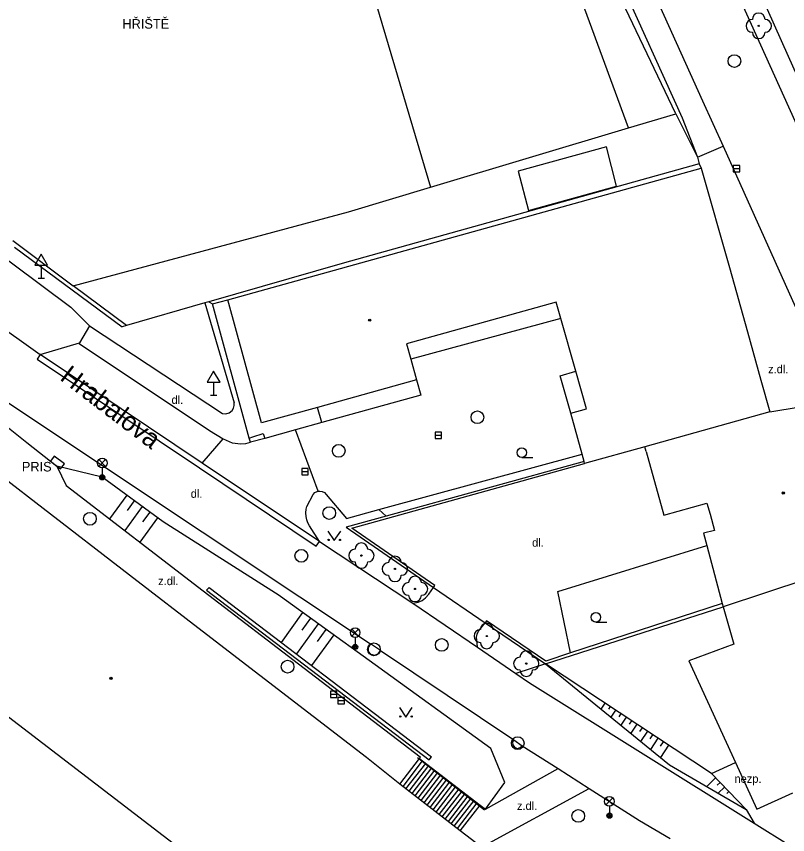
# Model space of a CAD drawing. Extents: x -595546 to -593986, y -1160845 to -1159202.
# Drawn here: x -595417.5 to -595356.9, y -1160394.2 to -1160329.9 of the extents above; entities that cross this region are included whole.
import ezdxf

# ---------------------------------------------------------------- set-up
doc = ezdxf.new("R2010")
doc.units = 0
for name, color, linetype in [('Level 22', 7, 'Continuous'), ('Level 24', 7, 'Continuous'), ('Level 27', 7, 'Continuous'), ('Level 33', 7, 'Continuous'), ('Level 34', 7, 'Continuous'), ('Level 36', 7, 'Continuous'), ('Level 39', 7, 'Continuous'), ('Nazvy ulic', 7, 'Continuous'), ('Specificka linie pasportu komunikaci', 7, 'Continuous'), ('TM - budovy zdene_ betonove - VP', 7, 'Continuous'), ('TM - chodniky - VP', 7, 'Continuous'), ('TM - dolni hrana svahu', 7, 'Continuous'), ('TM - horni hrana svahu', 7, 'Continuous'), ('TM - komunikace - VP', 7, 'Continuous'), ('TM - letecke snimky - pomocna linie', 7, 'Continuous'), ('TM - plot drateny_ kovovy - VP', 7, 'Continuous'), ('TM - pomocna konstrukcni linie', 7, 'Continuous'), ('TM - popis objektu', 7, 'Continuous'), ('TM - popis povrchu', 7, 'Continuous'), ('TM - rozhrani ploch obecne - VP', 7, 'Continuous'), ('TM - schody - VP', 7, 'Continuous'), ('TM - srafovani', 7, 'Continuous'), ('TM - vjezd na pozemek', 7, 'Continuous'), ('TM - zabradli - VP', 7, 'Continuous'), ('TM - zed operna - VP', 7, 'Continuous')]:
    doc.layers.add(name, color=color, linetype=linetype)

msp = doc.modelspace()

# ---------------------------------------------------------------- linework, layer by layer
at = {"layer": 'Level 22'}
for centre in [(-595359.16, -1160330.64), (-595390.38, -1160372.27), (-595387.75, -1160373.32), (-595386.17, -1160374.89), (-595380.53, -1160378.59), (-595377.43, -1160380.76)]:
    msp.add_circle(centre, 0.05, dxfattribs=at)
for centre, start, end in [((-595359.16, -1160330.14), 0, 180), ((-595359.66, -1160330.64), 90, 270), ((-595358.66, -1160330.64), 270, 90), ((-595359.16, -1160331.14), 180, 0), ((-595390.38, -1160371.77), 0, 180), ((-595390.88, -1160372.27), 90, 270), ((-595389.88, -1160372.27), 270, 90), ((-595387.75, -1160372.82), 0, 180), ((-595390.38, -1160372.77), 180, 0), ((-595388.25, -1160373.32), 90, 270), ((-595387.25, -1160373.32), 270, 90), ((-595387.75, -1160373.82), 180, 0), ((-595386.17, -1160374.39), 0, 180), ((-595386.67, -1160374.89), 90, 270), ((-595385.67, -1160374.89), 270, 90), ((-595386.17, -1160375.39), 180, 0), ((-595381.03, -1160378.59), 90, 270), ((-595380.53, -1160378.09), 0, 180), ((-595380.03, -1160378.59), 270, 90), ((-595380.53, -1160379.09), 180, 0), ((-595377.43, -1160380.26), 0, 180), ((-595377.93, -1160380.76), 90, 270), ((-595376.93, -1160380.76), 270, 90), ((-595377.43, -1160381.26), 180, 0)]:
    msp.add_arc(centre, 0.5, start, end, dxfattribs=at)
at = {"layer": 'Level 24'}
msp.add_lwpolyline([(-595414.82, -1160364.86), (-595414.02, -1160365.46), (-595413.72, -1160365.06), (-595414.52, -1160364.46)], close=True, dxfattribs=at)
at = {"layer": 'Level 27'}
for p, q in [((-595361.16, -1160341.86), (-595360.66, -1160341.86)), ((-595384.59, -1160362.82), (-595384.09, -1160362.82)), ((-595395.06, -1160365.67), (-595394.56, -1160365.67)), ((-595392.82, -1160383.17), (-595392.32, -1160383.17)), ((-595392.22, -1160383.66), (-595391.72, -1160383.66))]:
    msp.add_line(p, q, dxfattribs=at)
for points in [[(-595361.16, -1160342.11), (-595360.66, -1160342.11), (-595360.66, -1160341.61), (-595361.16, -1160341.61)], [(-595384.59, -1160363.07), (-595384.09, -1160363.07), (-595384.09, -1160362.57), (-595384.59, -1160362.57)], [(-595395.06, -1160365.92), (-595394.56, -1160365.92), (-595394.56, -1160365.42), (-595395.06, -1160365.42)], [(-595392.82, -1160383.42), (-595392.32, -1160383.42), (-595392.32, -1160382.92), (-595392.82, -1160382.92)], [(-595392.22, -1160383.91), (-595391.72, -1160383.91), (-595391.72, -1160383.41), (-595392.22, -1160383.41)]]:
    msp.add_lwpolyline(points, close=True, dxfattribs=at)
for centre in [(-595361.07, -1160333.41), (-595381.27, -1160361.4), (-595392.16, -1160364.04), (-595392.91, -1160368.93), (-595411.71, -1160369.38), (-595395.1, -1160372.29), (-595384.07, -1160379.29), (-595389.4, -1160379.64), (-595396.18, -1160381), (-595378.1, -1160387.01), (-595373.34, -1160392.73)]:
    msp.add_circle(centre, 0.5, dxfattribs=at)
at = {"layer": 'Level 33'}
for p, q in [((-595411.005, -1160365.26), (-595410.475, -1160364.73)), ((-595411.005, -1160364.73), (-595410.475, -1160365.26)), ((-595410.74, -1160365.37), (-595410.74, -1160366.12)), ((-595391.135, -1160378.59), (-595390.605, -1160378.06)), ((-595391.135, -1160378.06), (-595390.605, -1160378.59)), ((-595390.87, -1160378.7), (-595390.87, -1160379.45)), ((-595371.165, -1160391.85), (-595370.635, -1160391.32)), ((-595371.165, -1160391.32), (-595370.635, -1160391.85)), ((-595370.9, -1160391.96), (-595370.9, -1160392.71))]:
    msp.add_line(p, q, dxfattribs=at)
for centre, radius in [((-595410.74, -1160364.995), 0.375), ((-595410.74, -1160366.12), 0.2), ((-595410.74, -1160366.12), 0.145), ((-595410.74, -1160366.12), 0.0876), ((-595390.87, -1160378.325), 0.375), ((-595390.87, -1160379.45), 0.2), ((-595390.87, -1160379.45), 0.145), ((-595390.87, -1160379.45), 0.0876), ((-595370.9, -1160391.585), 0.375), ((-595370.9, -1160392.71), 0.2), ((-595370.9, -1160392.71), 0.145), ((-595370.9, -1160392.71), 0.0876)]:
    msp.add_circle(centre, radius, dxfattribs=at)
at = {"layer": 'Level 34'}
for p, q in [((-595415.54, -1160349.452), (-595415.54, -1160350.47)), ((-595415.79, -1160350.47), (-595415.29, -1160350.47)), ((-595401.99, -1160358.652), (-595401.99, -1160359.67)), ((-595402.24, -1160359.67), (-595401.74, -1160359.67))]:
    msp.add_line(p, q, dxfattribs=at)
for points in [[(-595416.04, -1160349.452), (-595415.04, -1160349.452), (-595415.54, -1160348.586)], [(-595402.49, -1160358.652), (-595401.49, -1160358.652), (-595401.99, -1160357.786)]]:
    msp.add_lwpolyline(points, close=True, dxfattribs=at)
at = {"layer": 'Level 36'}
for p, q in [((-595377.78, -1160364.555), (-595376.905, -1160364.555)), ((-595371.96, -1160377.495), (-595371.085, -1160377.495))]:
    msp.add_line(p, q, dxfattribs=at)
for points in [[(-595393.01, -1160370.34), (-595392.51, -1160371.09), (-595392.01, -1160370.34)], [(-595387.38, -1160384.22), (-595386.88, -1160384.97), (-595386.38, -1160384.22)]]:
    msp.add_lwpolyline(points, dxfattribs=at)
for centre, radius in [((-595377.78, -1160364.18), 0.375), ((-595392.96, -1160371.04), 0.05), ((-595392.061, -1160371.04), 0.05), ((-595371.96, -1160377.12), 0.375), ((-595387.33, -1160384.92), 0.05), ((-595386.431, -1160384.92), 0.05)]:
    msp.add_circle(centre, radius, dxfattribs=at)
at = {"layer": 'Level 39'}
for centre, radius in [((-595389.73, -1160353.77), 0.09), ((-595389.73, -1160353.77), 0.0398), ((-595357.24, -1160367.35), 0.09), ((-595357.24, -1160367.35), 0.0398), ((-595410.06, -1160381.91), 0.09), ((-595410.06, -1160381.91), 0.0398)]:
    msp.add_circle(centre, radius, dxfattribs=at)
at = {"layer": 'Specificka linie pasportu komunikaci'}
for points in [[(-595468.19, -1160318.96), (-595415.62, -1160356.48)], [(-595402.38, -1160352.33), (-595402.08, -1160352.49)], [(-595415.62, -1160356.48), (-595412.53, -1160355.56)], [(-595415.62, -1160356.48), (-595415.85, -1160356.84)], [(-595415.85, -1160356.84), (-595403.11, -1160365.37), (-595393.93, -1160371.53), (-595393.67, -1160371.16)], [(-595402.88, -1160365.02), (-595415.62, -1160356.48)], [(-595393.49, -1160361.82), (-595393.83, -1160360.62)], [(-595399.19, -1160363.03), (-595398.9, -1160362.95), (-595398.09, -1160362.67), (-595397.98, -1160363.06)], [(-595393.78, -1160367.22), (-595395.56, -1160362.39)], [(-595393.67, -1160371.16), (-595402.88, -1160365.02)], [(-595388.44, -1160369.16), (-595389.01, -1160368.66)], [(-595388.89, -1160379.73), (-595389.67, -1160379.2)], [(-595378.41, -1160386.76), (-595377.75, -1160387.21)], [(-595360.14, -1160392.22), (-595359.52, -1160393.31)]]:
    msp.add_lwpolyline(points, dxfattribs=at)
at = {"layer": 'TM - budovy zdene_ betonove - VP'}
for points in [[(-595400.88, -1160352.16), (-595363.69, -1160341.83)], [(-595363.69, -1160341.83), (-595361.46, -1160349.64)], [(-595361.46, -1160349.64), (-595360.05, -1160354.69)], [(-595398.24, -1160361.84), (-595400.88, -1160352.16)], [(-595375.08, -1160352.36), (-595386.83, -1160355.63)], [(-595374.72, -1160353.63), (-595375.08, -1160352.36)], [(-595373.53, -1160357.79), (-595374.72, -1160353.63)], [(-595360.05, -1160354.69), (-595359, -1160358.48)], [(-595386.83, -1160355.63), (-595386.49, -1160356.83)], [(-595386.49, -1160356.83), (-595386.04, -1160358.46)], [(-595372.7, -1160360.73), (-595373.53, -1160357.79)], [(-595386.04, -1160358.46), (-595393.83, -1160360.62)], [(-595359, -1160358.48), (-595358.3, -1160360.98)], [(-595393.83, -1160360.62), (-595398.24, -1160361.84)], [(-595373.92, -1160361.08), (-595372.7, -1160360.73)], [(-595358.3, -1160360.98), (-595355.91, -1160360.58)], [(-595373.04, -1160364.29), (-595373.92, -1160361.08)], [(-595358.3, -1160360.98), (-595368.12, -1160363.72)], [(-595368.12, -1160363.72), (-595372.84, -1160365.03)], [(-595368.02, -1160364.1), (-595368.12, -1160363.72)], [(-595372.88, -1160364.88), (-595373.04, -1160364.29)], [(-595368.02, -1160364.1), (-595366.63, -1160369.1)], [(-595372.84, -1160365.03), (-595372.88, -1160364.88)], [(-595415.39, -1160368.58), (-595418.5, -1160366.17)], [(-595366.63, -1160369.1), (-595363.24, -1160368.14)], [(-595363.24, -1160368.14), (-595362.99, -1160369.02)], [(-595408.59, -1160373.81), (-595415.39, -1160368.58)], [(-595362.99, -1160369.02), (-595362.63, -1160370.3)], [(-595362.63, -1160370.3), (-595363.5, -1160370.52)], [(-595363.5, -1160370.52), (-595363.24, -1160371.48)], [(-595363.24, -1160371.48), (-595362.03, -1160376.04)], [(-595350.96, -1160372.66), (-595351.87, -1160372.96), (-595355.38, -1160374.12), (-595361.96, -1160376.29)], [(-595432.89, -1160373.62), (-595396.85, -1160401.27)], [(-595402.54, -1160378.46), (-595408.59, -1160373.81)], [(-595362.03, -1160376.04), (-595361.96, -1160376.29)], [(-595389.97, -1160388.13), (-595402.54, -1160378.46)], [(-595387.35, -1160390.23), (-595389.97, -1160388.13)], [(-595382.61, -1160393.9), (-595387.35, -1160390.23)], [(-595380.94, -1160395.19), (-595382.61, -1160393.9)]]:
    msp.add_lwpolyline(points, dxfattribs=at)
at = {"layer": 'TM - chodniky - VP'}
for points in [[(-595383.63, -1160297.43), (-595382.44, -1160299.82), (-595370.23, -1160326.69), (-595365.18, -1160337.88), (-595363.98, -1160340.95)], [(-595365.58, -1160313.47), (-595356.4, -1160334.02), (-595354.14, -1160339.07)], [(-595402.68, -1160352.42), (-595400.39, -1160360.26)], [(-595411.75, -1160354.22), (-595401.3, -1160361.11)], [(-595401.3, -1160361.11), (-595401.02, -1160361.13), (-595400.76, -1160361.05), (-595400.54, -1160360.87), (-595400.43, -1160360.68), (-595400.38, -1160360.48), (-595400.39, -1160360.26)], [(-595419.32, -1160361.29), (-595416.68, -1160363.38)], [(-595416.68, -1160363.38), (-595414.31, -1160365.25)], [(-595414.31, -1160365.25), (-595413.57, -1160366.76), (-595402.82, -1160375.05), (-595394.88, -1160381.11), (-595385.76, -1160388.09), (-595385.82, -1160388.22)], [(-595385.82, -1160388.22), (-595381.04, -1160391.88)], [(-595380.64, -1160392.19), (-595374.93, -1160389.01)], [(-595380.94, -1160395.19), (-595372.48, -1160390.57)], [(-595381.04, -1160391.88), (-595380.64, -1160392.19)]]:
    msp.add_lwpolyline(points, dxfattribs=at)
at = {"layer": 'TM - dolni hrana svahu'}
msp.add_lwpolyline([(-595375.92, -1160380.78), (-595366.17, -1160388.71), (-595360.14, -1160392.22)], dxfattribs=at)
at = {"layer": 'TM - horni hrana svahu'}
for points in [[(-595396.75, -1160375.49), (-595396.85, -1160375.42), (-595405.95, -1160369.63), (-595410.74, -1160366.1), (-595414.31, -1160365.25)], [(-595380.2, -1160387.44), (-595389.78, -1160380.51), (-595396.75, -1160375.49)], [(-595380.64, -1160392.19), (-595379.1, -1160390.11), (-595380.2, -1160387.44)], [(-595362.88, -1160389.4), (-595360.14, -1160392.22)]]:
    msp.add_lwpolyline(points, dxfattribs=at)
at = {"layer": 'TM - komunikace - VP'}
for points in [[(-595381.82, -1160296.64), (-595377.33, -1160306.8), (-595371.35, -1160319.27), (-595363.57, -1160336.54), (-595361.97, -1160340.09)], [(-595367.2, -1160314.1), (-595364.76, -1160319.39), (-595357.93, -1160334.56), (-595355.6, -1160339.73)], [(-595437.98, -1160334.25), (-595413.21, -1160352.75), (-595411.75, -1160354.22)], [(-595361.97, -1160340.09), (-595355.45, -1160354.55), (-595353.13, -1160359.7)], [(-595411.75, -1160354.22), (-595412.53, -1160355.56)], [(-595412.53, -1160355.56), (-595412.56, -1160355.6), (-595402.31, -1160362.43)], [(-595418.15, -1160360.24), (-595395.23, -1160375.5)], [(-595402.31, -1160362.43), (-595401.24, -1160363.1)], [(-595401.24, -1160363.1), (-595400.54, -1160363.41)], [(-595400.54, -1160363.41), (-595399.86, -1160363.5), (-595399.47, -1160363.47), (-595399.1, -1160363.37)], [(-595389.01, -1160368.66), (-595373.04, -1160364.29)], [(-595394.16, -1160367.46), (-595394.04, -1160367.32), (-595393.85, -1160367.23), (-595393.78, -1160367.22)], [(-595393.78, -1160367.22), (-595393.64, -1160367.21), (-595393.46, -1160367.24), (-595393.29, -1160367.32), (-595393.14, -1160367.48)], [(-595394.66, -1160368.4), (-595394.16, -1160367.46)], [(-595393.14, -1160367.48), (-595391.55, -1160369.36)], [(-595394.45, -1160369.92), (-595394.58, -1160369.69), (-595394.66, -1160369.47), (-595394.73, -1160369.21), (-595394.74, -1160368.92), (-595394.72, -1160368.62), (-595394.66, -1160368.4)], [(-595391.55, -1160369.36), (-595389.01, -1160368.66)], [(-595393.67, -1160371.16), (-595394.45, -1160369.92)], [(-595393.67, -1160371.16), (-595386.35, -1160376)], [(-595395.23, -1160375.5), (-595389.67, -1160379.2)], [(-595386.35, -1160376), (-595381.25, -1160379.48)], [(-595389.67, -1160379.2), (-595389.86, -1160379.5), (-595389.84, -1160379.78), (-595389.65, -1160380.01), (-595389.34, -1160380.1), (-595389.07, -1160380), (-595388.89, -1160379.73)], [(-595381.25, -1160379.48), (-595378.25, -1160381.53)], [(-595388.89, -1160379.73), (-595378.41, -1160386.76)], [(-595378.25, -1160381.53), (-595377.17, -1160382.27)], [(-595377.17, -1160382.27), (-595359.52, -1160393.31)], [(-595378.41, -1160386.76), (-595378.5, -1160386.94), (-595378.48, -1160387.15), (-595378.33, -1160387.35), (-595378.11, -1160387.42), (-595377.9, -1160387.36), (-595377.75, -1160387.21)], [(-595377.75, -1160387.21), (-595374.93, -1160389.01)], [(-595374.93, -1160389.01), (-595372.48, -1160390.57)], [(-595372.48, -1160390.57), (-595368.53, -1160393.09), (-595366.12, -1160394.5)], [(-595359.52, -1160393.31), (-595356.68, -1160395.09)]]:
    msp.add_lwpolyline(points, dxfattribs=at)
at = {"layer": 'TM - letecke snimky - pomocna linie'}
for points in [[(-595395.43, -1160307.97), (-595384.96, -1160343.33)], [(-595369.39, -1160338.66), (-595365.67, -1160337.55)], [(-595373.94, -1160379.92), (-595374.94, -1160375.09), (-595363.24, -1160371.48)], [(-595361.96, -1160376.29), (-595361.12, -1160379.22), (-595364.66, -1160380.55), (-595360.99, -1160388.54)], [(-595360.99, -1160388.54), (-595359.31, -1160392.19), (-595356.49, -1160390.92)]]:
    msp.add_lwpolyline(points, dxfattribs=at)
at = {"layer": 'TM - plot drateny_ kovovy - VP'}
for points in [[(-595365.67, -1160337.55), (-595370.77, -1160326.89)], [(-595365.67, -1160337.55), (-595363.98, -1160340.95)], [(-595363.98, -1160340.95), (-595363.85, -1160341.49)], [(-595363.85, -1160341.49), (-595363.69, -1160341.83)], [(-595362.88, -1160389.4), (-595375.92, -1160380.78)]]:
    msp.add_lwpolyline(points, dxfattribs=at)
at = {"layer": 'TM - pomocna konstrukcni linie'}
for points in [[(-595402.88, -1160365.02), (-595401.24, -1160363.1)], [(-595402.34, -1160374.77), (-595402.54, -1160375), (-595385.07, -1160388.31), (-595384.87, -1160388.09)], [(-595375.92, -1160380.78), (-595378.25, -1160381.53)]]:
    msp.add_lwpolyline(points, dxfattribs=at)
at = {"layer": 'TM - rozhrani ploch obecne - VP'}
for points in [[(-595369.39, -1160338.66), (-595376.73, -1160318.69), (-595381.64, -1160304.12)], [(-595384.96, -1160343.33), (-595369.39, -1160338.66)], [(-595371.12, -1160340.15), (-595378.07, -1160342.05), (-595377.25, -1160345.16), (-595370.33, -1160343.25), (-595371.12, -1160340.15)], [(-595363.98, -1160340.95), (-595361.97, -1160340.09)], [(-595363.85, -1160341.49), (-595391.88, -1160349.31)], [(-595413.02, -1160351.06), (-595391.39, -1160345.25), (-595384.96, -1160343.33)], [(-595417.78, -1160347.51), (-595413.02, -1160351.06)], [(-595417.63, -1160348.02), (-595409.18, -1160354.29)], [(-595391.88, -1160349.31), (-595402.38, -1160352.33)], [(-595408.83, -1160354.19), (-595413.02, -1160351.06)], [(-595402.68, -1160352.42), (-595408.83, -1160354.19)], [(-595402.38, -1160352.33), (-595402.68, -1160352.42)], [(-595402.08, -1160352.49), (-595400.88, -1160352.16)], [(-595399.19, -1160363.03), (-595402.08, -1160352.49)], [(-595374.72, -1160353.63), (-595386.49, -1160356.83)], [(-595408.83, -1160354.19), (-595409.18, -1160354.29)], [(-595373.92, -1160361.08), (-595374.76, -1160358.14), (-595373.53, -1160357.79)], [(-595386.04, -1160358.46), (-595385.7, -1160359.67), (-595393.49, -1160361.82)], [(-595393.49, -1160361.82), (-595395.56, -1160362.39)], [(-595395.56, -1160362.39), (-595397.98, -1160363.06)], [(-595399.1, -1160363.37), (-595399.19, -1160363.03)], [(-595397.98, -1160363.06), (-595399.1, -1160363.37)], [(-595384.72, -1160374.78), (-595384.61, -1160374.62), (-595391.12, -1160370.11), (-595372.84, -1160365.03)], [(-595372.88, -1160364.88), (-595388.44, -1160369.16)], [(-595388.44, -1160369.16), (-595391.59, -1160370.03), (-595384.72, -1160374.78)], [(-595386.35, -1160376), (-595385.93, -1160375.92), (-595385.61, -1160375.79), (-595385.34, -1160375.6), (-595385.08, -1160375.3), (-595384.72, -1160374.78)], [(-595362.03, -1160376.04), (-595373.94, -1160379.92)], [(-595375.92, -1160380.78), (-595361.96, -1160376.29)], [(-595381.25, -1160379.48), (-595381.32, -1160378.92), (-595381.34, -1160378.67), (-595381.29, -1160378.45), (-595381.17, -1160378.21), (-595380.75, -1160377.69), (-595380.65, -1160377.55)], [(-595373.94, -1160379.92), (-595375.89, -1160380.56), (-595380.54, -1160377.39), (-595380.65, -1160377.55)], [(-595380.65, -1160377.55), (-595375.92, -1160380.78)], [(-595387.35, -1160390.23), (-595385.82, -1160388.22)], [(-595382.61, -1160393.9), (-595381.04, -1160391.88)]]:
    msp.add_lwpolyline(points, dxfattribs=at)
at = {"layer": 'TM - schody - VP'}
for points in [[(-595387.11, -1160390.41), (-595385.57, -1160388.41)], [(-595386.88, -1160390.6), (-595385.33, -1160388.6)], [(-595386.64, -1160390.78), (-595385.09, -1160388.78)], [(-595386.4, -1160390.96), (-595384.85, -1160388.96)], [(-595386.17, -1160391.15), (-595384.62, -1160389.14)], [(-595385.93, -1160391.33), (-595384.38, -1160389.33)], [(-595385.69, -1160391.51), (-595384.14, -1160389.51)], [(-595385.45, -1160391.7), (-595383.9, -1160389.69)], [(-595385.22, -1160391.88), (-595383.66, -1160389.87)], [(-595384.98, -1160392.07), (-595383.43, -1160390.05)], [(-595384.74, -1160392.25), (-595383.19, -1160390.24)], [(-595384.5, -1160392.43), (-595382.95, -1160390.42)], [(-595384.27, -1160392.62), (-595382.71, -1160390.6)], [(-595384.03, -1160392.8), (-595382.47, -1160390.79)], [(-595383.79, -1160392.98), (-595382.23, -1160390.97)], [(-595383.55, -1160393.17), (-595382, -1160391.15)], [(-595383.32, -1160393.35), (-595381.76, -1160391.33)], [(-595383.08, -1160393.53), (-595381.52, -1160391.52)], [(-595382.84, -1160393.72), (-595381.28, -1160391.7)]]:
    msp.add_lwpolyline(points, dxfattribs=at)
at = {"layer": 'TM - srafovani'}
for points in [[(-595408.8, -1160367.53), (-595410.17, -1160369.38)], [(-595407.6, -1160368.42), (-595408.98, -1160370.3)], [(-595408.76, -1160368.73), (-595408.2, -1160367.97)], [(-595407.56, -1160369.63), (-595406.99, -1160368.86)], [(-595406.39, -1160369.31), (-595407.79, -1160371.21)], [(-595395, -1160376.75), (-595396.68, -1160379.09)], [(-595394.39, -1160377.19), (-595395.06, -1160378.14)], [(-595393.78, -1160377.63), (-595395.48, -1160380)], [(-595393.17, -1160378.07), (-595393.86, -1160379.03)], [(-595392.56, -1160378.51), (-595394.29, -1160380.91)], [(-595371.25, -1160383.86), (-595371.56, -1160384.33)], [(-595370.83, -1160384.14), (-595370.97, -1160384.34)], [(-595370.42, -1160384.42), (-595370.78, -1160384.96)], [(-595370, -1160384.69), (-595370.15, -1160384.93)], [(-595369.58, -1160384.97), (-595370, -1160385.6)], [(-595369.16, -1160385.25), (-595369.34, -1160385.51)], [(-595368.75, -1160385.52), (-595369.22, -1160386.23)], [(-595368.33, -1160385.8), (-595368.53, -1160386.1)], [(-595367.91, -1160386.07), (-595368.44, -1160386.87)], [(-595367.5, -1160386.35), (-595367.72, -1160386.68)], [(-595367.08, -1160386.62), (-595367.66, -1160387.5)], [(-595366.66, -1160386.9), (-595366.9, -1160387.26)], [(-595366.24, -1160387.18), (-595366.88, -1160388.13)], [(-595362.55, -1160389.74), (-595363.25, -1160390.41)], [(-595362.44, -1160390.32), (-595362.2, -1160390.1)], [(-595362.35, -1160390.94), (-595361.85, -1160390.46)], [(-595361.67, -1160390.98), (-595361.51, -1160390.81)]]:
    msp.add_lwpolyline(points, dxfattribs=at)
at = {"layer": 'TM - vjezd na pozemek'}
for points in [[(-595384.72, -1160374.78), (-595380.65, -1160377.55)], [(-595362.88, -1160389.4), (-595360.99, -1160388.54)]]:
    msp.add_lwpolyline(points, dxfattribs=at)
at = {"layer": 'TM - zabradli - VP'}
msp.add_lwpolyline([(-595385.97, -1160388.15), (-595380.72, -1160392.24)], dxfattribs=at)
at = {"layer": 'TM - zed operna - VP'}
msp.add_lwpolyline([(-595402.34, -1160374.77), (-595384.87, -1160388.09)], dxfattribs=at)

# ---------------------------------------------------------------- texts
at = {"layer": 'Nazvy ulic'}
msp.add_text('Hrabalova', height=1.5, rotation=322.62024, dxfattribs=at).set_placement((-595414.145, -1160358.414))
at = {"layer": 'TM - popis objektu'}
for s, p in [('HŘIŠTĚ', (-595409.16, -1160330.86)), ('PRIS', (-595417.06, -1160365.66))]:
    msp.add_text(s, height=0.75, dxfattribs=at).set_placement(p)
at = {"layer": 'TM - popis povrchu'}
for s, p in [('z.dl.', (-595358.43, -1160357.94)), ('dl.', (-595405.3, -1160360.35)), ('dl.', (-595403.79, -1160367.73)), ('dl.', (-595376.97, -1160371.57)), ('z.dl.', (-595406.35, -1160374.59)), ('nezp.', (-595361.07, -1160390.13)), ('z.dl.', (-595378.16, -1160392.26))]:
    msp.add_text(s, height=0.65, dxfattribs=at).set_placement(p)

doc.saveas('drawing.dxf')
